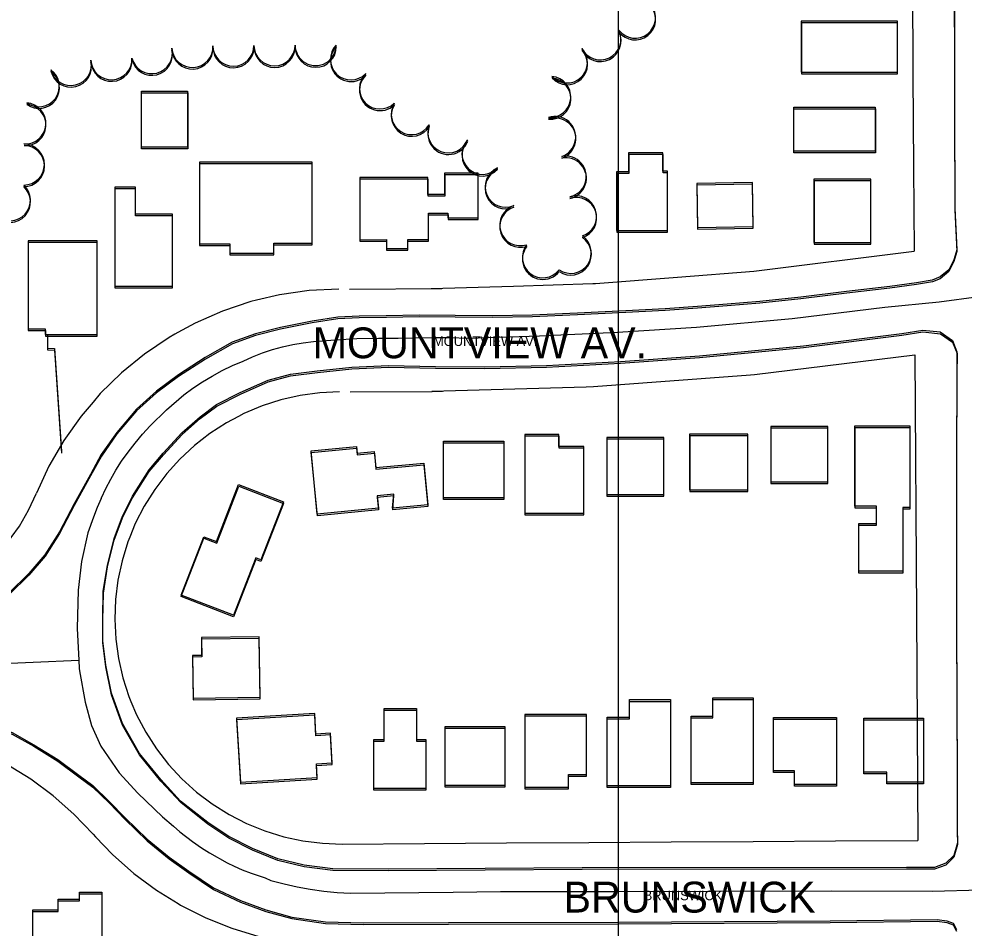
# Model space of a CAD drawing. Extents: x -25029 to 2274964, y -81170 to 687028.
# Drawn here: x 4659.9 to 5119.7, y -66386.7 to -65944.4 of the extents above; entities that cross this region are included whole.
import ezdxf

# ---------------------------------------------------------------- set-up
doc = ezdxf.new("R2010")
doc.units = 0
for name, color, linetype in [('81911BEA - RW_X_Fee_RW', 7, 'Continuous'), ('BLDG', 7, 'Continuous'), ('GE_X_CL_2000', 7, 'Continuous'), ('ROAD', 7, 'Continuous'), ('ROAD-NAME', 7, 'Continuous'), ('TI_BORDER', 7, 'Continuous'), ('TREES', 7, 'Continuous'), ('WALL', 7, 'Continuous')]:
    doc.layers.add(name, color=color, linetype=linetype)

msp = doc.modelspace()

# ---------------------------------------------------------------- linework, layer by layer
at = {"layer": '81911BEA - RW_X_Fee_RW'}
msp.add_line((4820.68, -66075.88), (4865.68, -66075.6), dxfattribs=at)
for points in [[(5094.09, -65846.59), (5094.34, -65886.59), (5094.59, -65926.59), (5094.87, -65971.58), (5095.15, -66016.58), (5095.4, -66057.37)], [(4860.51, -66075.56), (4900.5, -66074.36), (4939.07, -66073.21), (4940.46, -66073.1), (4980.37, -66070.01), (5017.42, -66067.14), (5095.4, -66057.37)], [(4815.51, -66075.84), (4801.06, -66076.58), (4786.73, -66078.63), (4775.56, -66081.27), (4772.65, -66081.96), (4758.93, -66086.55), (4745.68, -66092.36), (4737.21, -66097.03), (4735.69, -66097.87), (4733.01, -66099.35), (4721.02, -66107.45), (4709.81, -66116.6), (4699.48, -66126.72), (4695.96, -66130.85), (4690.1, -66137.74), (4681.75, -66149.56), (4674.51, -66162.09), (4668.43, -66175.22)], [(4860.82, -66125.56), (4935.81, -66123.36), (4939.36, -66123.26), (5015.77, -66117.5), (5017.72, -66117.36), (5095.72, -66107.86)], [(5095.72, -66107.86), (5096.51, -66234.09), (5097.19, -66344.09)], [(4815.82, -66125.84), (4806.23, -66126.32), (4796.73, -66127.63), (4787.37, -66129.76), (4778.24, -66132.71), (4769.39, -66136.43), (4766.74, -66137.84), (4760.91, -66140.92), (4752.85, -66146.12), (4745.27, -66152.01), (4738.24, -66158.54), (4731.8, -66165.65), (4726, -66173.31), (4720.9, -66181.43), (4716.52, -66189.97), (4713.86, -66196.5), (4712.9, -66198.86), (4710.07, -66208.03), (4708.06, -66217.41), (4706.86, -66226.93), (4706.5, -66236.52), (4706.98, -66246.11), (4708.3, -66255.61), (4710.43, -66264.97), (4713.37, -66274.1), (4714.36, -66276.44), (4717.1, -66282.95), (4721.59, -66291.43), (4726.79, -66299.49), (4732.68, -66307.07), (4739.21, -66314.1), (4746.33, -66320.54), (4753.97, -66326.33), (4762.1, -66331.44), (4770.64, -66335.82), (4779.53, -66339.43), (4788.7, -66342.26), (4798.08, -66344.28), (4807.6, -66345.47), (4817.19, -66345.83)], [(4820.99, -66125.88), (4860.99, -66125.63), (4865.99, -66125.6)], [(4576.5, -66237.33), (4585.54, -66236.86), (4594.49, -66235.58), (4603.29, -66233.5), (4611.86, -66230.63), (4616.41, -66228.64), (4620.15, -66227), (4628.07, -66222.63), (4635.56, -66217.57), (4642.56, -66211.85), (4649.02, -66205.52), (4654.89, -66198.64), (4656.19, -66196.79), (4660.1, -66191.25), (4664.63, -66183.42), (4668.43, -66175.22)], [(4695.95, -66341.03), (4686.66, -66331.27), (4676.57, -66322.34), (4665.75, -66314.31), (4656.94, -66308.87), (4654.28, -66307.24), (4642.24, -66301.17), (4629.73, -66296.17), (4616.84, -66292.26), (4603.65, -66289.47), (4590.28, -66287.82), (4576.81, -66287.32)], [(4695.95, -66341.03), (4697.21, -66342.36), (4705.43, -66350.99), (4715.72, -66360.1), (4726.76, -66368.3), (4737.39, -66374.85), (4738.47, -66375.51), (4750.75, -66381.7), (4763.51, -66386.8), (4776.67, -66390.8), (4777.48, -66390.97), (4790.12, -66393.64), (4803.77, -66395.33), (4817.51, -66395.83)], [(4817.19, -66345.83), (4857.19, -66345.58), (4897.19, -66345.33), (4937.19, -66345.08), (4977.19, -66344.83), (5017.19, -66344.59), (5057.19, -66344.34), (5097.19, -66344.09)]]:
    msp.add_lwpolyline(points, dxfattribs=at)
at = {"layer": 'BLDG'}
for points in [[(5040.54, -65970.31), (5087.36, -65970.3), (5087.36, -65945.44), (5040.54, -65945.45)], [(5040.59, -65971.14), (5087.41, -65971.14), (5087.41, -65946.28), (5040.59, -65946.28)], [(4741.94, -65979.61), (4741.94, -66006.79), (4719.49, -66006.79), (4719.49, -65979.61)], [(4741.99, -65980.4), (4741.99, -66007.58), (4719.54, -66007.58), (4719.54, -65980.4)], [(5036.92, -65987.39), (5076.52, -65987.38), (5076.52, -66008.75), (5036.92, -66008.76)], [(5036.97, -65988.22), (5076.57, -65988.22), (5076.57, -66009.59), (5036.97, -66009.59)], [(4975.47, -66047.41), (4975.46, -66018.51), (4973.24, -66018.51), (4973.24, -66009.63), (4956.52, -66009.63), (4956.52, -66018.74), (4950.7, -66018.74), (4950.71, -66047.41)], [(4975.51, -66048.23), (4975.51, -66019.33), (4973.29, -66019.33), (4973.29, -66010.45), (4956.57, -66010.45), (4956.57, -66019.56), (4950.75, -66019.56), (4950.75, -66048.23)], [(4747.74, -66053.91), (4762.52, -66053.91), (4762.52, -66058.32), (4783.91, -66058.32), (4783.91, -66053.58), (4802.5, -66053.58), (4802.49, -66014.13), (4747.73, -66014.13)], [(4747.78, -66054.71), (4762.56, -66054.71), (4762.56, -66059.12), (4783.95, -66059.12), (4783.95, -66054.38), (4802.54, -66054.38), (4802.54, -66014.93), (4747.78, -66014.93)], [(4825.72, -66051.82), (4838.71, -66051.81), (4838.71, -66056.16), (4849.07, -66056.16), (4849.07, -66051.72), (4859.11, -66051.72), (4859.11, -66038.92), (4868.62, -66038.92), (4868.62, -66041.16), (4883.3, -66041.16), (4883.29, -66019.46), (4867.01, -66019.46), (4867.02, -66029.91), (4858.9, -66029.91), (4858.9, -66021.5), (4825.72, -66021.51)], [(4825.76, -66052.62), (4838.75, -66052.62), (4838.75, -66056.97), (4849.11, -66056.97), (4849.11, -66052.53), (4859.15, -66052.53), (4859.15, -66039.73), (4868.66, -66039.73), (4868.66, -66041.97), (4883.34, -66041.97), (4883.34, -66020.27), (4867.06, -66020.27), (4867.06, -66030.72), (4858.94, -66030.72), (4858.94, -66022.31), (4825.76, -66022.31)], [(5074.33, -66053.12), (5074.33, -66022.32), (5046.72, -66022.33), (5046.72, -66053.13)], [(4734.54, -66074.42), (4734.54, -66039.46), (4716.57, -66039.46), (4716.57, -66026.31), (4706.54, -66026.31), (4706.54, -66074.42)], [(4734.58, -66075.21), (4734.58, -66040.25), (4716.61, -66040.25), (4716.61, -66027.1), (4706.58, -66027.1), (4706.58, -66075.21)], [(4990.06, -66045.92), (5017.15, -66045.42), (5016.76, -66024.01), (4989.68, -66024.51)], [(4990.1, -66046.74), (5017.19, -66046.25), (5016.8, -66024.84), (4989.72, -66025.33)], [(5074.37, -66053.96), (5074.37, -66023.16), (5046.76, -66023.16), (5046.76, -66053.96)], [(4672.7, -66095.26), (4672.7, -66097.98), (4697.9, -66097.98), (4697.9, -66052.36), (4664.31, -66052.36), (4664.31, -66095.26)], [(4672.74, -66096.05), (4672.74, -66098.77), (4697.94, -66098.77), (4697.94, -66053.15), (4664.35, -66053.15), (4664.35, -66096.05)], [(5093.35, -66142.34), (5093.35, -66182.13), (5089.98, -66182.13), (5089.99, -66213.15), (5068.5, -66213.16), (5068.5, -66189.89), (5077.19, -66189.88), (5077.18, -66181.53), (5066.64, -66181.54), (5066.64, -66142.35)], [(4934.73, -66184.93), (4934.72, -66152.39), (4922.65, -66152.39), (4922.65, -66146.64), (4906.05, -66146.65), (4906.06, -66184.94)], [(5014.53, -66173.58), (5014.53, -66146.47), (4986.2, -66146.48), (4986.2, -66173.59)], [(5053.47, -66169.64), (5053.47, -66142.73), (5025.73, -66142.73), (5025.73, -66169.64)], [(5053.5, -66170.47), (5053.5, -66143.56), (5025.76, -66143.56), (5025.76, -66170.47)], [(5093.38, -66143.18), (5093.38, -66182.97), (5090.01, -66182.97), (5090.01, -66213.99), (5068.52, -66213.99), (5068.52, -66190.72), (5077.21, -66190.72), (5077.21, -66182.37), (5066.67, -66182.37), (5066.67, -66143.18)], [(4866.43, -66149.82), (4895.8, -66149.82), (4895.8, -66177.47), (4866.43, -66177.47)], [(4866.46, -66150.63), (4895.83, -66150.63), (4895.83, -66178.28), (4866.46, -66178.28)], [(4934.75, -66185.75), (4934.75, -66153.21), (4922.68, -66153.21), (4922.68, -66147.46), (4906.08, -66147.46), (4906.08, -66185.75)], [(4973.68, -66175.78), (4973.68, -66148.11), (4945.93, -66148.11), (4945.93, -66175.78)], [(4973.71, -66176.6), (4973.71, -66148.93), (4945.96, -66148.93), (4945.96, -66176.6)], [(5014.56, -66174.41), (5014.56, -66147.3), (4986.23, -66147.3), (4986.23, -66174.41)], [(4802.11, -66154.54), (4824.14, -66152.43), (4824.45, -66155.65), (4832.78, -66154.84), (4833.53, -66162.73), (4856.93, -66160.49), (4858.87, -66180.81), (4841.7, -66182.45), (4842.26, -66175.64), (4834.21, -66176.41), (4834.79, -66182.52), (4805.07, -66185.37)], [(4802.14, -66155.34), (4824.17, -66153.23), (4824.48, -66156.45), (4832.81, -66155.65), (4833.56, -66163.54), (4856.96, -66161.3), (4858.9, -66181.62), (4841.73, -66183.26), (4842.29, -66176.45), (4834.24, -66177.22), (4834.82, -66183.33), (4805.09, -66186.17)], [(4788.54, -66179.39), (4777.64, -66207.61), (4775.09, -66206.63), (4764.31, -66234.53), (4738.85, -66224.7), (4749.82, -66196.31), (4756.09, -66198.74), (4766.8, -66170.99)], [(4788.57, -66180.19), (4777.66, -66208.41), (4775.11, -66207.43), (4764.33, -66235.33), (4738.87, -66225.49), (4749.84, -66197.11), (4756.11, -66199.54), (4766.83, -66171.79)], [(4748.67, -66245.4), (4748.8, -66254.05), (4744.27, -66254.13), (4744.6, -66274.92), (4777.29, -66274.41), (4776.83, -66244.97)], [(4748.69, -66246.2), (4748.82, -66254.85), (4744.29, -66254.92), (4744.61, -66275.71), (4777.3, -66275.21), (4776.85, -66245.77)], [(4957, -66284.16), (4957, -66275.6), (4976.96, -66275.6), (4976.96, -66317.55), (4946.08, -66317.55), (4946.08, -66284.16)], [(4997.57, -66283.6), (4997.57, -66274.68), (5017.15, -66274.68), (5017.15, -66316.12), (4987.03, -66316.13), (4987.03, -66283.61)], [(4997.58, -66284.43), (4997.58, -66275.51), (5017.16, -66275.51), (5017.16, -66316.95), (4987.04, -66316.95), (4987.04, -66284.43)], [(4837.58, -66295.03), (4837.58, -66279.97), (4853.37, -66279.97), (4853.37, -66295), (4857.83, -66295), (4857.83, -66318.88), (4832.58, -66318.88), (4832.58, -66295.03)], [(4957.01, -66284.98), (4957.01, -66276.42), (4976.97, -66276.42), (4976.97, -66318.37), (4946.09, -66318.37), (4946.09, -66284.98)], [(4767.69, -66315.77), (4805, -66313.52), (4804.6, -66306.79), (4812.33, -66306.32), (4811.46, -66291.91), (4804.4, -66292.34), (4803.79, -66282.34), (4765.81, -66284.63)], [(4767.7, -66316.57), (4805.01, -66314.32), (4804.61, -66307.59), (4812.34, -66307.12), (4811.47, -66292.71), (4804.41, -66293.14), (4803.8, -66283.14), (4765.82, -66285.43)], [(4837.59, -66295.84), (4837.59, -66280.78), (4853.38, -66280.78), (4853.38, -66295.81), (4857.84, -66295.81), (4857.84, -66319.69), (4832.59, -66319.69), (4832.59, -66295.84)], [(4906.02, -66318.21), (4927.3, -66318.2), (4927.3, -66311.99), (4935.96, -66311.99), (4935.96, -66282.87), (4906.02, -66282.88)], [(4906.03, -66319.02), (4927.31, -66319.02), (4927.31, -66312.81), (4935.97, -66312.81), (4935.97, -66283.69), (4906.03, -66283.69)], [(5057.61, -66284.32), (5057.61, -66316.88), (5037.19, -66316.88), (5037.19, -66310.2), (5027.05, -66310.2), (5027.05, -66284.32)], [(5057.62, -66285.15), (5057.62, -66317.71), (5037.2, -66317.71), (5037.2, -66311.03), (5027.06, -66311.03), (5027.06, -66285.15)], [(5100.03, -66284.54), (5100.03, -66315.71), (5082.08, -66315.71), (5082.08, -66310.83), (5070.93, -66310.84), (5070.93, -66284.55)], [(4867.12, -66317.21), (4896.46, -66317.21), (4896.46, -66288.87), (4867.12, -66288.87)], [(4867.13, -66318.02), (4896.47, -66318.02), (4896.47, -66289.68), (4867.13, -66289.68)], [(5100.04, -66285.38), (5100.04, -66316.55), (5082.09, -66316.55), (5082.09, -66311.67), (5070.94, -66311.67), (5070.94, -66285.38)], [(4666.7, -66377.83), (4679.04, -66377.83), (4679.04, -66372.7), (4689.34, -66372.7), (4689.34, -66369.28), (4700.18, -66369.28), (4700.18, -66405.67), (4666.7, -66405.67)], [(4666.7, -66378.62), (4679.04, -66378.62), (4679.04, -66373.49), (4689.34, -66373.49), (4689.34, -66370.07), (4700.18, -66370.07), (4700.18, -66406.46), (4666.7, -66406.46)]]:
    msp.add_lwpolyline(points, close=True, dxfattribs=at)
at = {"layer": 'GE_X_CL_2000'}
for points in [[(4699.84, -66177.79), (4700.01, -66177.41), (4702.19, -66172.83), (4704.54, -66168.33), (4707.08, -66163.93), (4709.8, -66159.63), (4713.05, -66155.14), (4716.47, -66150.76), (4720.03, -66146.52), (4723.76, -66142.4), (4731.64, -66134.59), (4740.07, -66127.37), (4744.57, -66124.12), (4749.2, -66121.05), (4753.96, -66118.19), (4758.84, -66115.53), (4763.83, -66113.07), (4768.92, -66110.85), (4773.58, -66108.77), (4778.35, -66106.91), (4783.19, -66105.3), (4788.1, -66103.93), (4793.09, -66102.81), (4798.12, -66101.93), (4803.19, -66101.3), (4813.71, -66100.48), (4824.26, -66099.94), (4834.81, -66099.69), (4844.33, -66099.72), (4852.79, -66099.52), (4861.27, -66099.44), (4869.76, -66099.48), (4878.25, -66099.66), (4913.11, -66098.58), (4951.07, -66096.89), (4989.5, -66094.31), (5036.09, -66090.11), (5081.23, -66084.6), (5107.67, -66082.06), (5126.97, -66079.42)], [(4699.84, -66177.79), (4698.03, -66182.08), (4696.23, -66186.81), (4693.34, -66194.47), (4690.4, -66208.34), (4688.73, -66222.33), (4688.18, -66241.01), (4688.97, -66256.39)], [(4002.08, -66259.71), (4077.79, -66258.18), (4117.98, -66258.52), (4182.39, -66259.36), (4239.75, -66260.09), (4263.83, -66260.58), (4273.93, -66260.43), (4289.65, -66260.19), (4315.02, -66259.56), (4335.36, -66259.27), (4362.52, -66259.95), (4404.64, -66261.11), (4438.77, -66261.38), (4474.65, -66260.9), (4515.3, -66261), (4551.27, -66260.98), (4570.06, -66261.33), (4579.46, -66261.2), (4592.76, -66260.67), (4600.07, -66260.22), (4688.97, -66256.39)], [(4688.97, -66256.39), (4689.18, -66260.47), (4689.36, -66261.5), (4692.15, -66276.85), (4695.16, -66288.16), (4699.75, -66298.31), (4708.64, -66311.16), (4717.81, -66321.07), (4729.81, -66332.58), (4735.05, -66337.16), (4738.24, -66339.83), (4744.29, -66344.68), (4748.69, -66347.73), (4752.56, -66350.19), (4761.24, -66354.97), (4764.62, -66356.67), (4768.46, -66358.35), (4772.84, -66360.06), (4779.68, -66362.3), (4782.49, -66363.54), (4788.94, -66365.13), (4795.22, -66366.67), (4801.67, -66367.84), (4808.17, -66368.76), (4814.7, -66369.4), (4821.25, -66369.79), (4871.18, -66369.19), (4894.14, -66368.95), (4950.15, -66368.86), (4996.4, -66368.74), (5055.39, -66368.6), (5104.28, -66368.78), (5128.1, -66368.14)]]:
    msp.add_lwpolyline(points, dxfattribs=at)
at = {"layer": 'ROAD'}
for points in [[(5114.99, -65907.38), (5115, -65989.57), (5115.22, -66036.42), (5116.16, -66056.71), (5114.79, -66061.62), (5112.26, -66066.52), (5108.03, -66069.98), (5104.29, -66071.52), (5096.63, -66072.8), (5083.57, -66074.62), (5062.61, -66077.09), (5040.24, -66079.72), (5020.38, -66081.95), (5004.51, -66083.15), (4990.05, -66084.26), (4974.25, -66085.52), (4955.11, -66086.41), (4931.61, -66087.61), (4909.65, -66088.58), (4890.46, -66088.9), (4872.11, -66088.77), (4854.59, -66088.6), (4838.61, -66088.9), (4825.46, -66089.01), (4815.05, -66089.6), (4802.51, -66091.5), (4787.19, -66094.57), (4774.94, -66097.69), (4763.71, -66101.67), (4750.56, -66109.21), (4737.46, -66117.59), (4726.8, -66125.49), (4717.09, -66134.3), (4707.52, -66145.56), (4699.96, -66156.4), (4694.72, -66166), (4686.78, -66180.3), (4679.56, -66193.97), (4672.57, -66205.07), (4664.77, -66214.18), (4655.18, -66223.65)], [(5115.05, -65908.22), (5115.05, -65990.41), (5115.26, -66037.26), (5116.2, -66057.55), (5114.83, -66062.46), (5112.3, -66067.36), (5108.07, -66070.82), (5104.33, -66072.36), (5096.67, -66073.64), (5083.61, -66075.46), (5062.65, -66077.92), (5040.28, -66080.55), (5020.42, -66082.78), (5004.55, -66083.98), (4990.09, -66085.08), (4974.29, -66086.34), (4955.15, -66087.23), (4931.65, -66088.43), (4909.69, -66089.4), (4890.5, -66089.71), (4872.15, -66089.58), (4854.63, -66089.41), (4838.65, -66089.71), (4825.5, -66089.81), (4815.09, -66090.4), (4802.55, -66092.3), (4787.23, -66095.37), (4774.98, -66098.49), (4763.75, -66102.47), (4750.59, -66110.01), (4737.49, -66118.38), (4726.83, -66126.28), (4717.12, -66135.09), (4707.55, -66146.35), (4699.99, -66157.19), (4694.75, -66166.79), (4686.81, -66181.09), (4679.58, -66194.76), (4672.59, -66205.86), (4664.79, -66214.97), (4655.2, -66224.43)], [(4644.92, -66286.99), (4656.58, -66291.62), (4667.13, -66297.5), (4678.75, -66304.76), (4689.07, -66312.32), (4695.79, -66317.44), (4703.74, -66325.08), (4711.62, -66333.11), (4722.28, -66343.5), (4732.92, -66352.28), (4742.56, -66358.99), (4754.54, -66367.14), (4767.72, -66373.34), (4780.02, -66377.91), (4792.67, -66381.34), (4809.12, -66383.67), (4827.46, -66384.17), (4868.91, -66384.06), (4951.68, -66383.81), (5054.54, -66383.26), (5106.65, -66382.55), (5111.33, -66383.14), (5114.39, -66384.35), (5116.13, -66387.46)], [(4644.93, -66287.77), (4656.59, -66292.4), (4667.14, -66298.29), (4678.76, -66305.55), (4689.08, -66313.11), (4695.8, -66318.23), (4703.75, -66325.87), (4711.63, -66333.9), (4722.29, -66344.29), (4732.92, -66353.07), (4742.56, -66359.78), (4754.54, -66367.94), (4767.72, -66374.14), (4780.02, -66378.71), (4792.67, -66382.14), (4809.12, -66384.47), (4827.46, -66384.98), (4868.91, -66384.87), (4951.68, -66384.63), (5054.54, -66384.09), (5106.65, -66383.39), (5111.33, -66383.98), (5114.39, -66385.19), (5116.13, -66388.3)]]:
    msp.add_lwpolyline(points, dxfattribs=at)
for points in [[(5116.44, -66313.3), (5116.33, -66338.19), (5116.53, -66345.25), (5114.83, -66351.44), (5110.91, -66355.23), (5105.42, -66357.18), (5091.76, -66357.2), (4933.98, -66357.45), (4839.46, -66358.07), (4812.64, -66357.94), (4798.62, -66356.16), (4785.78, -66353.12), (4773.53, -66348.09), (4761.96, -66342.12), (4751.75, -66335.4), (4738.58, -66324.91), (4728.94, -66314.48), (4718.51, -66301.73), (4710.29, -66287.28), (4704.9, -66272.42), (4702.11, -66258.9), (4700.65, -66247.01), (4700.64, -66236.16), (4700.94, -66222.95), (4703.02, -66210.22), (4706.26, -66197.19), (4710.3, -66186.28), (4715.2, -66176.62), (4723.25, -66163.86), (4730.13, -66155.64), (4739.22, -66145.85), (4748.01, -66138.03), (4756.07, -66132.08), (4767.59, -66126.25), (4781.11, -66120.19), (4792, -66117.24), (4805.05, -66115.6), (4821.89, -66113.9), (4839.68, -66113.04), (4862.58, -66113.5), (4886.57, -66113.66), (4916.61, -66113.08), (4952.58, -66111.07), (4991.06, -66108.39), (5041.57, -66103.42), (5089.4, -66097.5), (5099.63, -66095.82), (5108.15, -66096.73), (5114.05, -66100.81), (5116.27, -66106.43), (5116.16, -66116.76), (5116.08, -66158.02), (5116.11, -66238.86)], [(5116.45, -66314.14), (5116.34, -66339.03), (5116.54, -66346.09), (5114.83, -66352.28), (5110.91, -66356.07), (5105.42, -66358.02), (5091.76, -66358.04), (4933.98, -66358.27), (4839.46, -66358.88), (4812.64, -66358.74), (4798.62, -66356.96), (4785.78, -66353.92), (4773.54, -66348.89), (4761.97, -66342.92), (4751.76, -66336.2), (4738.59, -66325.7), (4728.95, -66315.27), (4718.52, -66302.52), (4710.3, -66288.07), (4704.91, -66273.21), (4702.13, -66259.69), (4700.67, -66247.8), (4700.66, -66236.95), (4700.96, -66223.74), (4703.04, -66211.01), (4706.28, -66197.98), (4710.32, -66187.07), (4715.23, -66177.41), (4723.28, -66164.65), (4730.16, -66156.43), (4739.25, -66146.64), (4748.04, -66138.83), (4756.1, -66132.88), (4767.62, -66127.05), (4781.14, -66120.99), (4792.03, -66118.04), (4805.08, -66116.4), (4821.92, -66114.7), (4839.71, -66113.85), (4862.61, -66114.31), (4886.6, -66114.47), (4916.64, -66113.9), (4952.61, -66111.89), (4991.09, -66109.22), (5041.6, -66104.25), (5089.44, -66098.34), (5099.67, -66096.66), (5108.19, -66097.57), (5114.09, -66101.65), (5116.3, -66107.27), (5116.19, -66117.6), (5116.11, -66158.86), (5116.13, -66239.7)]]:
    msp.add_lwpolyline(points, close=True, dxfattribs=at)
at = {"layer": 'TI_BORDER'}
msp.add_lwpolyline([(4951.64, -64448.36), (11951.64, -64448.36), (11951.64, -69048.36), (4951.64, -69048.36)], close=True, dxfattribs=at)
at = {"layer": 'TREES'}
for centre, radius, start, end in [((4959.64, -65943.8), 10, 218.0899, 38.0899), ((4959.69, -65944.63), 10, 218.0829, 38.0829), ((4942.79, -65954.36), 10, 206.0467, 26.0467), ((4942.84, -65955.19), 10, 206.0397, 26.0397), ((4724.58, -65961.05), 10, 194.1001, 14.1001), ((4744.26, -65958.04), 10, 183.3085, 3.3085), ((4744.31, -65958.84), 10, 183.3015, 3.3015), ((4764.24, -65957.39), 10, 180.4265, 0.4265), ((4764.29, -65958.19), 10, 180.4195, 0.4195), ((4774.25, -65957.31), 0.00311, 180.4273, 0.4275), ((4784.25, -65957.24), 10, 180.4265, 0.4265), ((4774.29, -65958.12), 0.00311, 180.4203, 0.4205), ((4784.3, -65958.04), 10, 180.4195, 0.4195), ((4804.25, -65957.15), 10, 180.0955, 0.0955), ((4804.3, -65957.96), 10, 180.0885, 0.0885), ((4821.43, -65964.09), 10, 135.869, 315.869), ((4821.47, -65964.9), 10, 135.862, 315.862), ((4724.63, -65961.85), 10, 194.0931, 14.0931), ((4926.51, -65965.6), 10, 223.166, 43.166), ((4926.56, -65966.42), 10, 223.159, 43.159), ((4685.17, -65966.81), 10, 193.3196, 13.3196), ((4685.22, -65967.61), 10, 193.3126, 13.3126), ((4704.89, -65964), 10, 182.9242, 2.9242), ((4704.94, -65964.79), 10, 182.9172, 2.9172), ((4669.55, -65977.2), 10, 233.8998, 53.8998), ((4669.6, -65977.99), 10, 233.8928, 53.8928), ((4835.56, -65978.24), 10, 134.0805, 314.0805), ((4835.61, -65979.05), 10, 134.0735, 314.0735), ((4918.4, -65982.4), 10, 265.3018, 85.3018), ((4918.44, -65983.22), 10, 265.2948, 85.2948), ((4663.01, -65995.26), 10, 266.2796, 86.2796), ((4663.05, -65996.05), 10, 266.2726, 86.2726), ((4851.01, -65990.71), 10, 148.103, 328.103), ((4851.05, -65991.52), 10, 148.096, 328.096), ((4920.79, -66001.84), 10, 288.7272, 108.7272), ((4920.83, -66002.66), 10, 288.7202, 108.7202), ((4868.83, -65999.59), 10, 158.8868, 338.8868), ((4868.87, -66000.41), 10, 158.8798, 338.8798), ((4885.44, -66010.05), 10, 136.7263, 316.7263), ((4885.48, -66010.87), 10, 136.7193, 316.7193), ((4662.28, -66015.23), 10, 269.5474, 89.5474), ((4662.32, -66016.02), 10, 269.5404, 89.5404), ((4925.95, -66021.12), 10, 281.2607, 101.2607), ((4925.99, -66021.94), 10, 281.2537, 101.2537), ((4896.71, -66026.08), 10, 113.5087, 293.5087), ((4896.74, -66026.89), 10, 113.5017, 293.5017), ((4655.49, -66032.64), 10, 227.8087, 47.8087), ((4655.53, -66033.43), 10, 227.8017, 47.8017), ((4930.96, -66040.45), 10, 287.7706, 107.7706), ((4931, -66041.27), 10, 287.7636, 107.7636), ((4903.8, -66044.75), 10, 108.1164, 288.1164), ((4903.84, -66045.57), 10, 108.1094, 288.1094), ((4928.37, -66058.23), 10, 235.6805, 55.6805), ((4914.82, -66060.37), 10, 142.2861, 322.2861), ((4914.86, -66061.19), 10, 142.2791, 322.2791), ((4928.41, -66059.05), 10, 235.6735, 55.6735)]:
    msp.add_arc(centre, radius, start, end, dxfattribs=at)
at = {"layer": 'WALL'}
for points in [[(4673.83, -66097.98), (4673.78, -66104.62), (4677.24, -66104.81), (4680.54, -66154.91)], [(4673.87, -66098.77), (4673.81, -66105.41), (4677.27, -66105.6), (4680.57, -66155.7)]]:
    msp.add_lwpolyline(points, dxfattribs=at)

# ---------------------------------------------------------------- texts
at = {"layer": 'ROAD-NAME'}
for s, p in [('MOUNTVIEW AV.', (4802.82, -66109.51)), ('BRUNSWICK', (4924.86, -66379.17))]:
    msp.add_text(s, height=15, dxfattribs=at).set_placement(p)
for s, p in [('MOUNTVIEW AV.', (4861.37, -66103.54)), ('BRUNSWICK', (4963.86, -66373.19))]:
    msp.add_text(s, height=4.68, rotation=0.007, dxfattribs=at).set_placement(p)

doc.saveas('drawing.dxf')
